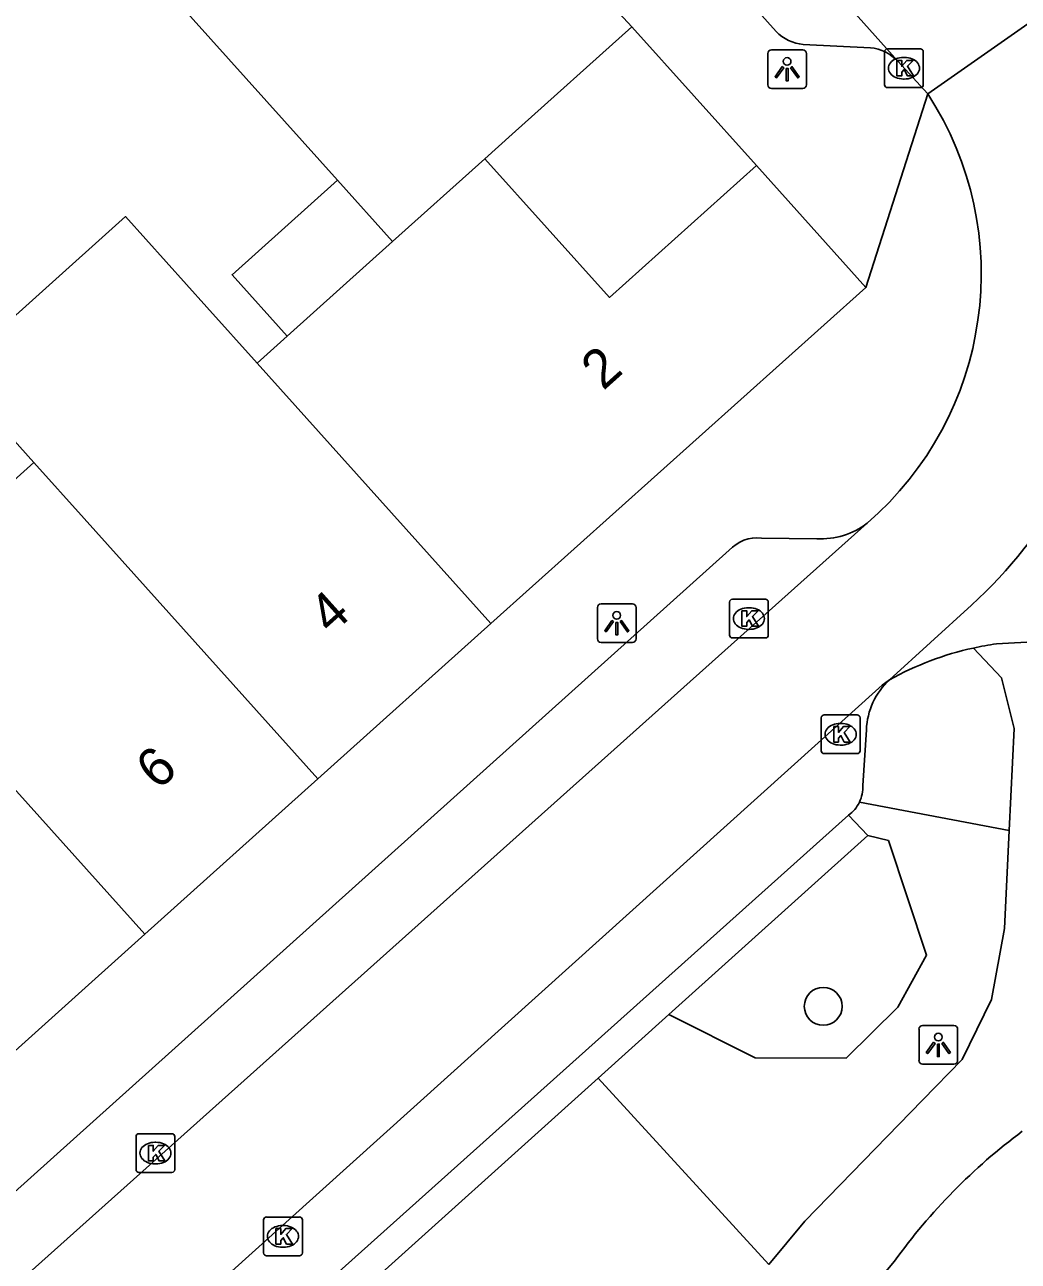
# Model space of a CAD drawing. Extents: x 162172 to 163187, y 382874 to 383684.
# Drawn here: x 162941.11 to 162966.76, y 383513.09 to 383545 of the extents above; entities that cross this region are included whole.
import ezdxf

# ---------------------------------------------------------------- set-up
doc = ezdxf.new("R2010")
doc.units = 0
for name, color, linetype in [('IMGEO_Berm_groen', 7, 'Continuous'), ('IMGEO_Boom', 7, 'Continuous'), ('IMGEO_Groenvoorziening', 7, 'Continuous'), ('IMGEO_Kolk', 7, 'Continuous'), ('IMGEO_Lichtpunt', 7, 'Continuous'), ('IMGEO_Pand', 7, 'Continuous'), ('IMGEO_Pand_nummerreeks', 7, 'Continuous'), ('IMGEO_Parkeervlak_open', 7, 'Continuous'), ('IMGEO_Rijbaan_lokaal_open', 7, 'Continuous'), ('IMGEO_Voetpad_gesloten', 7, 'Continuous'), ('IMGEO_Voetpad_open', 7, 'Continuous')]:
    doc.layers.add(name, color=color, linetype=linetype)

msp = doc.modelspace()

# ---------------------------------------------------------------- linework, layer by layer
at = {"layer": 'IMGEO_Berm_groen'}
msp.add_lwpolyline([(162960.319, 383513.009), (162955.918, 383517.819)], dxfattribs=at)
at = {"layer": 'IMGEO_Boom'}
msp.add_circle((162961.724, 383519.669), 0.489, dxfattribs=at)
at = {"layer": 'IMGEO_Groenvoorziening'}
for points in [[(162962.657, 383524.936), (162966.526, 383524.202)], [(162957.743, 383519.46), (162959.964, 383518.341), (162962.312, 383518.33), (162963.649, 383519.647), (162964.392, 383520.989), (162963.407, 383523.944), (162962.874, 383524.078)]]:
    msp.add_lwpolyline(points, dxfattribs=at)
at = {"layer": 'IMGEO_Kolk'}
for p, q in [((162963.306, 383543.449), (162963.306, 383544.301)), ((162963.381, 383544.375), (162964.233, 383544.375)), ((162964.307, 383544.301), (162964.307, 383543.449)), ((162963.794, 383544.155), (162963.819, 383544.155)), ((162964.233, 383543.375), (162963.381, 383543.375)), ((162963.817, 383543.595), (162963.792, 383543.595)), ((162959.304, 383529.249), (162959.304, 383530.101)), ((162959.379, 383530.175), (162960.231, 383530.175)), ((162959.792, 383529.955), (162959.817, 383529.955)), ((162960.305, 383530.101), (162960.305, 383529.249)), ((162959.815, 383529.395), (162959.79, 383529.395)), ((162960.231, 383529.175), (162959.379, 383529.175)), ((162961.673, 383526.263), (162961.673, 383527.115)), ((162961.748, 383527.189), (162962.6, 383527.189)), ((162962.674, 383527.115), (162962.674, 383526.263)), ((162962.161, 383526.969), (162962.186, 383526.969)), ((162962.184, 383526.409), (162962.159, 383526.409)), ((162962.6, 383526.189), (162961.748, 383526.189)), ((162943.988, 383515.456), (162943.988, 383516.308)), ((162944.063, 383516.382), (162944.915, 383516.382)), ((162944.989, 383516.308), (162944.989, 383515.456)), ((162944.476, 383516.162), (162944.501, 383516.162)), ((162944.499, 383515.602), (162944.474, 383515.602)), ((162944.915, 383515.382), (162944.063, 383515.382)), ((162947.279, 383513.307), (162947.279, 383514.159)), ((162947.354, 383514.233), (162948.206, 383514.233)), ((162947.767, 383514.013), (162947.792, 383514.013)), ((162948.28, 383514.159), (162948.28, 383513.307)), ((162947.79, 383513.453), (162947.765, 383513.453)), ((162948.206, 383513.233), (162947.354, 383513.233))]:
    msp.add_line(p, q, dxfattribs=at)
for points in [[(162963.306, 383543.449), (162963.306, 383544.301)], [(162963.381, 383544.375), (162964.233, 383544.375)], [(162964.307, 383544.301), (162964.307, 383543.449)], [(162963.627, 383544.075), (162963.75, 383544.075), (162963.75, 383543.924), (162963.88, 383544.075), (162964.044, 383544.075), (162963.898, 383543.924), (162964.051, 383543.675), (162963.899, 383543.675), (162963.814, 383543.839), (162963.75, 383543.772), (162963.75, 383543.675), (162963.627, 383543.675), (162963.627, 383544.075)], [(162964.233, 383543.375), (162963.381, 383543.375)], [(162959.304, 383529.249), (162959.304, 383530.101)], [(162959.379, 383530.175), (162960.231, 383530.175)], [(162960.305, 383530.101), (162960.305, 383529.249)], [(162959.625, 383529.875), (162959.748, 383529.875), (162959.748, 383529.724), (162959.878, 383529.875), (162960.042, 383529.875), (162959.896, 383529.724), (162960.049, 383529.475), (162959.897, 383529.475), (162959.812, 383529.639), (162959.748, 383529.572), (162959.748, 383529.475), (162959.625, 383529.475), (162959.625, 383529.875)], [(162960.231, 383529.175), (162959.379, 383529.175)], [(162961.673, 383526.263), (162961.673, 383527.115)], [(162961.748, 383527.189), (162962.6, 383527.189)], [(162962.674, 383527.115), (162962.674, 383526.263)], [(162961.994, 383526.889), (162962.117, 383526.889), (162962.117, 383526.738), (162962.247, 383526.889), (162962.411, 383526.889), (162962.265, 383526.738), (162962.418, 383526.489), (162962.266, 383526.489), (162962.181, 383526.653), (162962.117, 383526.586), (162962.117, 383526.489), (162961.994, 383526.489), (162961.994, 383526.889)], [(162962.6, 383526.189), (162961.748, 383526.189)], [(162943.988, 383515.456), (162943.988, 383516.308)], [(162944.063, 383516.382), (162944.915, 383516.382)], [(162944.989, 383516.308), (162944.989, 383515.456)], [(162944.309, 383516.082), (162944.432, 383516.082), (162944.432, 383515.931), (162944.562, 383516.082), (162944.726, 383516.082), (162944.58, 383515.931), (162944.733, 383515.682), (162944.581, 383515.682), (162944.496, 383515.846), (162944.432, 383515.779), (162944.432, 383515.682), (162944.309, 383515.682), (162944.309, 383516.082)], [(162944.915, 383515.382), (162944.063, 383515.382)], [(162947.279, 383513.307), (162947.279, 383514.159)], [(162947.354, 383514.233), (162948.206, 383514.233)], [(162948.28, 383514.159), (162948.28, 383513.307)], [(162947.6, 383513.933), (162947.723, 383513.933), (162947.723, 383513.782), (162947.853, 383513.933), (162948.017, 383513.933), (162947.871, 383513.782), (162948.024, 383513.533), (162947.872, 383513.533), (162947.787, 383513.697), (162947.723, 383513.63), (162947.723, 383513.533), (162947.6, 383513.533), (162947.6, 383513.933)], [(162948.206, 383513.233), (162947.354, 383513.233)]]:
    msp.add_lwpolyline(points, dxfattribs=at)
for centre, start, end in [((162963.383, 383544.299), 91.552, 178.448), ((162963.383, 383544.299), 91.552, 178.448), ((162964.231, 383544.299), 1.552, 88.448), ((162964.231, 383544.299), 1.552, 88.448), ((162963.383, 383543.451), 181.552, 268.448), ((162963.383, 383543.451), 181.552, 268.448), ((162964.231, 383543.451), 271.552, 358.448), ((162964.231, 383543.451), 271.552, 358.448), ((162959.381, 383530.099), 91.552, 178.448), ((162959.381, 383530.099), 91.552, 178.448), ((162960.229, 383530.099), 1.552, 88.448), ((162960.229, 383530.099), 1.552, 88.448), ((162959.381, 383529.251), 181.552, 268.448), ((162959.381, 383529.251), 181.552, 268.448), ((162960.229, 383529.251), 271.552, 358.448), ((162960.229, 383529.251), 271.552, 358.448), ((162961.75, 383527.113), 91.552, 178.448), ((162961.75, 383527.113), 91.552, 178.448), ((162962.598, 383527.113), 1.552, 88.448), ((162962.598, 383527.113), 1.552, 88.448), ((162961.75, 383526.265), 181.552, 268.448), ((162961.75, 383526.265), 181.552, 268.448), ((162962.598, 383526.265), 271.552, 358.448), ((162962.598, 383526.265), 271.552, 358.448), ((162944.065, 383516.306), 91.552, 178.448), ((162944.065, 383516.306), 91.552, 178.448), ((162944.913, 383516.306), 1.552, 88.448), ((162944.913, 383516.306), 1.552, 88.448), ((162944.065, 383515.458), 181.552, 268.448), ((162944.065, 383515.458), 181.552, 268.448), ((162944.913, 383515.458), 271.552, 358.448), ((162944.913, 383515.458), 271.552, 358.448), ((162947.356, 383514.157), 91.552, 178.448), ((162947.356, 383514.157), 91.552, 178.448), ((162948.204, 383514.157), 1.552, 88.448), ((162948.204, 383514.157), 1.552, 88.448), ((162947.356, 383513.309), 181.552, 268.448), ((162947.356, 383513.309), 181.552, 268.448), ((162948.204, 383513.309), 271.552, 358.448), ((162948.204, 383513.309), 271.552, 358.448)]:
    msp.add_arc(centre, 0.0765, start, end, dxfattribs=at)
for centre, major_axis, ratio, start_param, end_param in [((162963.793, 383543.875), (-0.387, 0.002), 0.722429, 4.712389, 7.853982), ((162963.818, 383543.875), (-0.39, 0.002), 0.717154, 1.570796, 4.712389), ((162959.791, 383529.675), (-0.387, 0.002), 0.722429, 4.712389, 7.853982), ((162959.816, 383529.675), (-0.39, 0.002), 0.717154, 1.570796, 4.712389), ((162962.16, 383526.689), (-0.387, 0.002), 0.722429, 4.712389, 7.853982), ((162962.185, 383526.689), (-0.39, 0.002), 0.717154, 1.570796, 4.712389), ((162944.475, 383515.882), (-0.387, 0.002), 0.722429, 4.712389, 7.853982), ((162944.5, 383515.882), (-0.39, 0.002), 0.717154, 1.570796, 4.712389), ((162947.766, 383513.733), (-0.387, 0.002), 0.722429, 4.712389, 7.853982), ((162947.791, 383513.733), (-0.39, 0.002), 0.717154, 1.570796, 4.712389)]:
    msp.add_ellipse(centre, major_axis=major_axis, ratio=ratio, start_param=start_param, end_param=end_param, dxfattribs=at)
at = {"layer": 'IMGEO_Lichtpunt'}
for p, q in [((162961.195, 383544.348), (162960.387, 383544.348)), ((162961.195, 383544.348), (162960.387, 383544.348)), ((162960.293, 383544.253), (162960.293, 383543.446)), ((162960.293, 383544.253), (162960.293, 383543.446)), ((162961.289, 383543.446), (162961.289, 383544.253)), ((162961.289, 383543.446), (162961.289, 383544.253)), ((162960.387, 383543.352), (162961.195, 383543.352)), ((162960.387, 383543.352), (162961.195, 383543.352)), ((162955.896, 383529.959), (162955.896, 383529.152)), ((162955.896, 383529.959), (162955.896, 383529.152)), ((162956.798, 383530.054), (162955.99, 383530.054)), ((162956.798, 383530.054), (162955.99, 383530.054)), ((162956.892, 383529.152), (162956.892, 383529.959)), ((162956.892, 383529.152), (162956.892, 383529.959)), ((162955.99, 383529.058), (162956.798, 383529.058)), ((162955.99, 383529.058), (162956.798, 383529.058)), ((162964.196, 383519.078), (162964.196, 383518.271)), ((162964.196, 383519.078), (162964.196, 383518.271)), ((162965.098, 383519.173), (162964.29, 383519.173)), ((162965.098, 383519.173), (162964.29, 383519.173)), ((162965.192, 383518.271), (162965.192, 383519.078)), ((162965.192, 383518.271), (162965.192, 383519.078)), ((162964.29, 383518.177), (162965.098, 383518.177)), ((162964.29, 383518.177), (162965.098, 383518.177))]:
    msp.add_line(p, q, dxfattribs=at)
for points in [[(162960.667, 383543.917), (162960.706, 383543.889), (162960.518, 383543.627), (162960.48, 383543.654), (162960.667, 383543.917)], [(162960.769, 383543.869), (162960.816, 383543.869), (162960.816, 383543.547), (162960.769, 383543.547), (162960.769, 383543.869)], [(162960.879, 383543.889), (162960.917, 383543.916), (162961.104, 383543.654), (162961.065, 383543.626), (162960.879, 383543.889)], [(162956.27, 383529.623), (162956.309, 383529.595), (162956.121, 383529.333), (162956.083, 383529.36), (162956.27, 383529.623)], [(162956.482, 383529.595), (162956.52, 383529.622), (162956.707, 383529.36), (162956.668, 383529.332), (162956.482, 383529.595)], [(162956.372, 383529.575), (162956.419, 383529.575), (162956.419, 383529.253), (162956.372, 383529.253), (162956.372, 383529.575)], [(162964.57, 383518.742), (162964.609, 383518.714), (162964.421, 383518.452), (162964.383, 383518.479), (162964.57, 383518.742)], [(162964.782, 383518.714), (162964.82, 383518.741), (162965.007, 383518.479), (162964.968, 383518.451), (162964.782, 383518.714)], [(162964.672, 383518.694), (162964.719, 383518.694), (162964.719, 383518.372), (162964.672, 383518.372), (162964.672, 383518.694)]]:
    msp.add_lwpolyline(points, dxfattribs=at)
for centre in [(162960.792, 383544.051), (162956.395, 383529.757), (162964.695, 383518.876)]:
    msp.add_circle(centre, 0.0994, dxfattribs=at)
for centre, start, end in [((162960.387, 383544.253), 90, 180), ((162960.387, 383544.253), 90, 180), ((162961.195, 383544.253), 0, 90), ((162961.195, 383544.253), 0, 90), ((162960.387, 383543.446), 180, 270), ((162960.387, 383543.446), 180, 270), ((162961.195, 383543.446), 270, 0), ((162961.195, 383543.446), 270, 360), ((162955.99, 383529.959), 90, 180), ((162955.99, 383529.959), 90, 180), ((162956.798, 383529.959), 0, 90), ((162956.798, 383529.959), 0, 90), ((162955.99, 383529.152), 180, 270), ((162955.99, 383529.152), 180, 270), ((162956.798, 383529.152), 270, 0), ((162956.798, 383529.152), 270, 360), ((162964.29, 383519.078), 90, 180), ((162964.29, 383519.078), 90, 180), ((162965.098, 383519.078), 0, 90), ((162965.098, 383519.078), 0, 90), ((162964.29, 383518.271), 180, 270), ((162964.29, 383518.271), 180, 270), ((162965.098, 383518.271), 270, 0), ((162965.098, 383518.271), 270, 360)]:
    msp.add_arc(centre, 0.0946, start, end, dxfattribs=at)
at = {"layer": 'IMGEO_Pand'}
for points in [[(162941.282, 383549.791), (162945.061, 383553.18), (162947.443, 383555.317), (162955.562, 383546.267), (162956.784, 383544.946)], [(162949.185, 383540.987), (162941.282, 383549.791)], [(162956.784, 383544.946), (162953.696, 383542.173), (162952.993, 383541.541)], [(162952.993, 383541.541), (162950.609, 383539.401)], [(162952.993, 383541.541), (162956.206, 383537.962), (162959.998, 383541.366)], [(162959.998, 383541.366), (162962.824, 383538.219)], [(162947.891, 383536.961), (162946.468, 383538.547), (162949.185, 383540.987)], [(162950.609, 383539.401), (162949.185, 383540.987)], [(162941.348, 383533.7), (162939.249, 383536.038), (162943.713, 383540.046), (162945.812, 383537.708), (162947.111, 383536.261)], [(162950.609, 383539.401), (162947.891, 383536.961)], [(162962.824, 383538.219), (162953.141, 383529.545)], [(162947.111, 383536.261), (162947.891, 383536.961)], [(162953.141, 383529.545), (162947.111, 383536.261)], [(162941.348, 383533.7), (162936.883, 383529.691)], [(162948.676, 383525.537), (162942.647, 383532.253), (162941.348, 383533.7)], [(162936.883, 383529.691), (162938.182, 383528.244), (162944.211, 383521.529)], [(162953.141, 383529.545), (162948.676, 383525.537)], [(162948.676, 383525.537), (162944.211, 383521.529)], [(162944.211, 383521.529), (162939.746, 383517.521)]]:
    msp.add_lwpolyline(points, dxfattribs=at)
at = {"layer": 'IMGEO_Parkeervlak_open'}
msp.add_lwpolyline([(162962.837, 383526.807), (162962.744, 383525.366)], dxfattribs=at)
for centre, radius, start, end in [((162964.701, 383526.725), 1.866, 132.7699, 177.4938), ((162961.87, 383525.319), 0.875, 334.0415, 3.0825), ((162961.868, 383525.313), 0.874, 305.3441, 334.4436)]:
    msp.add_arc(centre, radius, start, end, dxfattribs=at)
at = {"layer": 'IMGEO_Rijbaan_lokaal_open'}
for points in [[(162934.696, 383576.406), (162963.647, 383544.056)], [(162967.352, 383545.259), (162964.424, 383543.21)], [(162964.424, 383543.21), (162963.647, 383544.056)], [(162962.857, 383532.136), (162930.121, 383502.868)], [(162965.553, 383530.019), (162963.434, 383528.095)], [(162966.193, 383529.021), (162967.285, 383529.083)], [(162945.503, 383511.977), (162963.246, 383527.952), (162963.434, 383528.095)]]:
    msp.add_lwpolyline(points, dxfattribs=at)
for centre, radius, start, end in [((162957.301, 383538.57), 8.501, 310.8134, 33.0785), ((162957.02, 383539.293), 12.603, 312.6181, 348.5628), ((162967.34, 383520.954), 8.148, 98.089, 102.3339), ((162967.294, 383521.163), 7.934, 102.3337, 119.1087)]:
    msp.add_arc(centre, radius, start, end, dxfattribs=at)
at = {"layer": 'IMGEO_Voetpad_gesloten'}
msp.add_lwpolyline([(162963.563, 383513.091), (162962.493, 383511.822)], dxfattribs=at)
msp.add_arc((162976.006, 383504.155), 15.319, 126.648, 144.3164, dxfattribs=at)
at = {"layer": 'IMGEO_Voetpad_open'}
for points in [[(162960.509, 383544.821), (162935.116, 383573.128)], [(162956.784, 383544.946), (162959.998, 383541.366)], [(162962.94, 383544.404), (162961.208, 383544.489)], [(162962.824, 383538.219), (162964.424, 383543.21)], [(162960.127, 383531.75), (162961.559, 383531.734)], [(162931.03, 383506.054), (162959.3, 383531.436)], [(162965.599, 383528.914), (162966.321, 383528.144), (162966.654, 383526.836), (162966.526, 383524.202)], [(162962.374, 383524.6), (162957.9, 383520.594), (162948.978, 383512.607)], [(162962.874, 383524.078), (162962.374, 383524.6)], [(162966.526, 383524.202), (162966.404, 383521.674), (162966.063, 383519.847), (162965.31, 383518.301), (162964.284, 383517.246), (162961.248, 383514.126), (162960.319, 383513.009)], [(162957.743, 383519.46), (162962.874, 383524.078)], [(162955.918, 383517.819), (162957.743, 383519.46)], [(162948.978, 383512.607), (162949.474, 383512.019), (162955.918, 383517.819)]]:
    msp.add_lwpolyline(points, dxfattribs=at)
for centre, radius, start, end in [((162961.318, 383545.622), 1.139, 224.7281, 264.4598), ((162962.838, 383543.304), 1.104, 42.892, 84.6933), ((162961.679, 383533.645), 1.914, 266.4206, 307.9957), ((162960.013, 383530.805), 0.952, 83.0972, 138.4849)]:
    msp.add_arc(centre, radius, start, end, dxfattribs=at)

# ---------------------------------------------------------------- texts
at = {"layer": 'IMGEO_Pand_nummerreeks'}
for s, p in [('2', (162956.045, 383535.539)), ('4', (162949.02, 383529.232)), ('6', (162944.555, 383525.224))]:
    msp.add_text(s, height=1, rotation=41.9119, dxfattribs=at).set_placement(p)

doc.saveas('drawing.dxf')
